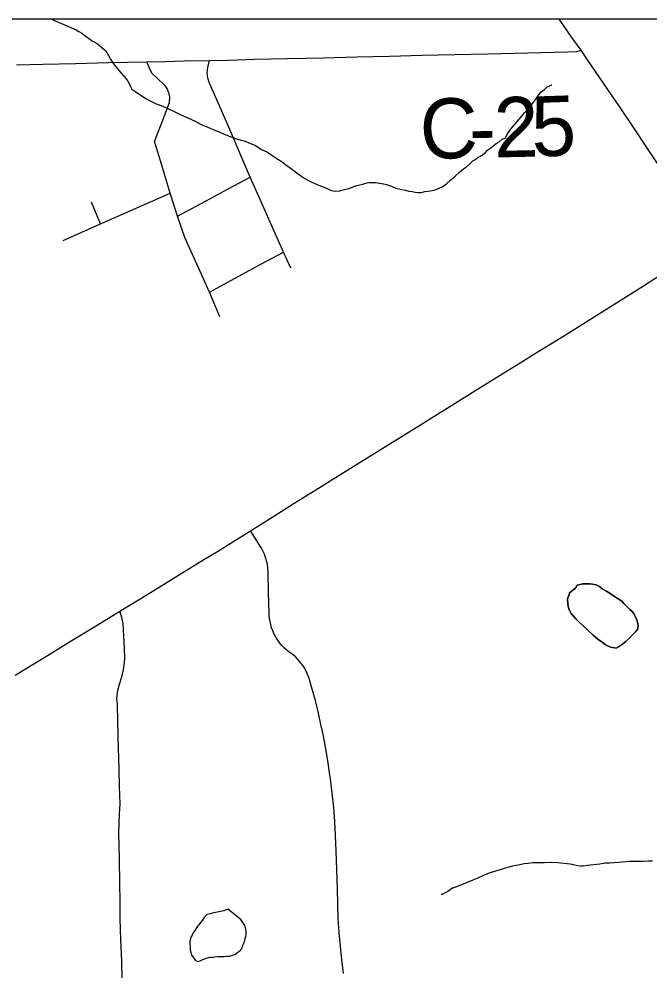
# Model space of a CAD drawing. Extents: x 103424 to 286016, y 38711 to 110967.
# Drawn here: x 157200 to 160370, y 106184 to 110967 of the extents above; entities that cross this region are included whole.
import ezdxf

# ---------------------------------------------------------------- set-up
doc = ezdxf.new("R2010")
doc.units = 0
for name, color, linetype in [('GM_X_Corporation', 7, 'Continuous'), ('GM_X_County_Road', 7, 'Continuous'), ('GM_X_County_Road_Text', 7, 'Continuous'), ('GM_X_Minor_Lake', 7, 'Continuous'), ('GM_X_Minor_River', 7, 'Continuous'), ('GM_X_State_Route', 7, 'Continuous'), ('GM_X_Township_Road', 7, 'Continuous'), ('GM_X_US_Route', 7, 'Continuous')]:
    doc.layers.add(name, color=color, linetype=linetype)

msp = doc.modelspace()

# ---------------------------------------------------------------- linework, layer by layer
at = {"layer": 'GM_X_Corporation'}
for points in [[(103423.7, 96534.8), (103423.7, 38711.2), (175679.7, 38711.2), (175679.7, 110967.2), (119699, 110967.2), (119716.9, 106542.5), (119719.8, 106322.8), (119720.8, 106006.3), (119709.7, 99445.7), (119706.4, 99064.2), (119663.9, 96690), (117026.4, 96688.2), (115542.1, 96665), (105081.7, 96574.5)], [(173175.4, 110967.2), (148354.5, 110967.2), (148366.5, 110284), (148366.4, 110242.2), (148494.2, 102114.7), (148500.5, 101714.1), (148505.8, 101377.4), (148509.9, 101119.2), (148594.2, 97294.7), (158050.5, 97608.1), (158064.2, 97608.5), (162306.4, 97749.1), (162479.3, 97753.8), (165116.9, 97825.6), (173478.4, 98058.2), (173457.5, 99090), (173443.3, 99817.2), (173398.5, 101988.3), (173365.2, 103570.9), (173327.2, 105148.6), (173218, 109584.4)]]:
    msp.add_lwpolyline(points, close=True, dxfattribs=at)
at = {"layer": 'GM_X_County_Road'}
msp.add_lwpolyline([(157187.2, 110737.1), (157319.1, 110740.3), (157484.1, 110744.2), (157649.2, 110748.1), (157745.2, 110750.4), (157841.3, 110752.6), (157935.8, 110754.5), (158030.3, 110756.4), (158157.1, 110759.3), (158252.8, 110760.7), (158383.6, 110764.7), (158548.6, 110768.6), (158640.1, 110770.7), (158731.7, 110772.9), (158896.7, 110776.9), (159060.8, 110780.9), (159224.9, 110784.9), (159389.9, 110788.6), (159555, 110792.3), (159689.7, 110795.3), (159824.4, 110798.4), (159957.5, 110803), (160002.6, 110804.6), (160025.2, 110810)], dxfattribs=at)
at = {"layer": 'GM_X_Minor_Lake'}
for points in [[(159995.5, 108107.8), (160005.4, 108122.1), (160033.5, 108128.7), (160051.7, 108129), (160067.8, 108129.3), (160082, 108127.5), (160100.2, 108123.8), (160116.5, 108116.1), (160130.8, 108104.2), (160149.1, 108094.4), (160165.5, 108084.6), (160181.8, 108072.8), (160228.8, 108041.3), (160239.1, 108029.4), (160249.4, 108019.4), (160259.6, 108009.5), (160269.9, 107999.6), (160280.1, 107991.7), (160288.4, 107981.8), (160298.9, 107959.7), (160305.2, 107945.7), (160309.5, 107929.6), (160311.7, 107919.6), (160310, 107903.4), (160298.1, 107887), (160282.3, 107872.6), (160264.4, 107854.1), (160250.5, 107841.7), (160232.6, 107825.2), (160212.7, 107812.7), (160200.7, 107806.5), (160174.4, 107810), (160160.2, 107815.8), (160145.9, 107823.7), (160129.6, 107835.5), (160109.1, 107851.3), (160084.5, 107871), (160059.9, 107894.8), (160035.2, 107918.6), (160014.7, 107936.4), (159998.3, 107952.3), (159986, 107966.2), (159973.6, 107980.2), (159969.4, 107990.2), (159963.1, 108002.2), (159958.8, 108016.3), (159956.2, 108048.5), (159958.1, 108058.7), (159963.9, 108072.9), (159965.7, 108083), (159995.5, 108107.8)], [(160282.3, 107872.6), (160298.1, 107887), (160310, 107903.4), (160311.7, 107919.6), (160309.5, 107929.6), (160305.2, 107945.7), (160298.9, 107959.7), (160288.4, 107981.8), (160280.1, 107991.7), (160269.9, 107999.6), (160259.6, 108009.5), (160249.4, 108019.4), (160239.1, 108029.4), (160228.8, 108041.3), (160181.8, 108072.8), (160165.5, 108084.6), (160149.1, 108094.4), (160130.8, 108104.2), (160116.5, 108116.1), (160100.2, 108123.8), (160082, 108127.5), (160067.8, 108129.3), (160051.7, 108129), (160033.5, 108128.7), (160005.4, 108122.1), (159995.5, 108107.8)], [(159995.5, 108107.8), (159965.7, 108083), (159963.9, 108072.9), (159958.1, 108058.7), (159956.2, 108048.5), (159958.8, 108016.3), (159963.1, 108002.2), (159969.4, 107990.2), (159973.6, 107980.2), (159986, 107966.2), (159998.3, 107952.3), (160014.7, 107936.4), (160035.2, 107918.6), (160059.9, 107894.8), (160084.5, 107871), (160109.1, 107851.3), (160129.6, 107835.5), (160145.9, 107823.7), (160160.2, 107815.8), (160174.4, 107810), (160200.7, 107806.5), (160212.7, 107812.7), (160232.6, 107825.2), (160250.5, 107841.7), (160264.4, 107854.1), (160282.3, 107872.6)], [(158248.7, 106494.8), (158228.6, 106486.3), (158178.4, 106475.3), (158160.3, 106471), (158144.2, 106466.6), (158130.4, 106452.2), (158120.5, 106437.9), (158108.7, 106421.6), (158096.8, 106409.2), (158083.1, 106386.8), (158075.3, 106374.5), (158069.4, 106364.3), (158063.5, 106354.1), (158061.7, 106343.9), (158057.8, 106333.8), (158058.1, 106319.6), (158060.4, 106303.5), (158060.6, 106291.4), (158067.2, 106263.2), (158077.5, 106247.3), (158085.8, 106237.3), (158096, 106231.4), (158110.1, 106233.7), (158120.1, 106240), (158132.1, 106244.2), (158142.1, 106248.4)], [(158248.7, 106494.8), (158228.6, 106486.3), (158178.4, 106475.3), (158160.3, 106471), (158144.2, 106466.6), (158130.4, 106452.2), (158120.5, 106437.9), (158108.7, 106421.6), (158096.8, 106409.2), (158083.1, 106386.8), (158075.3, 106374.5), (158069.4, 106364.3), (158063.5, 106354.1), (158061.7, 106343.9), (158057.8, 106333.8), (158058.1, 106319.6), (158060.4, 106303.5), (158060.6, 106291.4), (158067.2, 106263.2), (158077.5, 106247.3), (158085.8, 106237.3), (158096, 106231.4), (158110.1, 106233.7), (158120.1, 106240), (158132.1, 106244.2), (158142.1, 106248.4), (158154.2, 106250.7), (158164.2, 106252.9), (158174.3, 106253.1), (158184.3, 106255.2), (158198.5, 106255.5), (158210.6, 106255.7), (158220.7, 106255.9), (158230.7, 106256.1), (158242.8, 106258.3), (158256.9, 106258.6), (158273, 106262.9), (158285, 106267.1), (158299, 106277.5), (158309, 106283.7), (158318.8, 106296), (158326.5, 106316.4), (158332.3, 106330.6), (158336.1, 106346.8), (158339.9, 106357), (158341.8, 106367.2), (158341.6, 106377.2), (158339.3, 106393.4), (158334.9, 106411.5), (158328.7, 106421.5), (158314.2, 106441.4), (158248.7, 106494.8)], [(158142.1, 106248.4), (158154.2, 106250.7), (158164.2, 106252.9), (158174.3, 106253.1), (158184.3, 106255.2), (158198.5, 106255.5), (158210.6, 106255.7), (158220.7, 106255.9), (158230.7, 106256.1), (158242.8, 106258.3), (158256.9, 106258.6), (158273, 106262.9), (158285, 106267.1), (158299, 106277.5), (158309, 106283.7), (158318.8, 106296), (158326.5, 106316.4), (158332.3, 106330.6), (158336.1, 106346.8), (158339.9, 106357), (158341.8, 106367.2), (158341.6, 106377.2), (158339.3, 106393.4), (158334.9, 106411.5), (158328.7, 106421.5), (158314.2, 106441.4), (158248.7, 106494.8)]]:
    msp.add_lwpolyline(points, dxfattribs=at)
at = {"layer": 'GM_X_Minor_River'}
for points in [[(157362.5, 110967.2), (157487.4, 110913.1), (157499.7, 110905.3), (157516, 110895.5), (157532.3, 110883.6), (157548.7, 110871.8), (157567.1, 110858), (157593.6, 110842.3), (157618.2, 110822.6), (157636.6, 110806.7), (157649.1, 110784.7), (157659.6, 110764.7), (157674.1, 110742.7), (157688.5, 110724.8), (157703, 110706.9), (157736, 110669.1), (157746.3, 110655.2), (157752.6, 110643.2), (157758.8, 110631.1), (157767.2, 110615.1), (157787.6, 110601.4), (157804, 110589.5), (157820.3, 110579.7), (157836.7, 110567.9), (157859.1, 110556.2), (157889.6, 110540.6), (157922.1, 110529), (157950.6, 110515.4), (157979.1, 110501.8), (158013.7, 110486.2), (158044.2, 110472.6), (158084.9, 110453.2), (158115.5, 110437.6), (158148, 110424), (158178.5, 110410.4), (158209, 110398.8), (158239.5, 110385.2), (158269.9, 110373.7), (158298.4, 110364.1), (158328.8, 110354.5), (158359.3, 110342.9), (158387.8, 110331.3), (158414.3, 110313.6), (158448.9, 110298.1), (158475.4, 110280.4), (158500, 110262.7), (158522.4, 110248.9), (158540.8, 110235.1), (158557.2, 110223.3), (158575.6, 110209.5), (158596.1, 110193.7), (158616.5, 110179.9), (158636.9, 110166.1), (158659.3, 110152.4), (158698, 110134.9), (158726.5, 110123.3), (158748.8, 110115.6), (158765.1, 110107.8), (158777.3, 110104), (158791.4, 110102.2), (158809.5, 110104.6), (158835.6, 110111.1), (158861.8, 110117.6), (158881.8, 110126.1), (158897.9, 110130.4), (158928, 110137), (158938, 110141.2), (158950.1, 110143.5), (158960.1, 110145.7), (158972.2, 110145.9), (158990.4, 110146.2), (159010.6, 110142.5), (159030.9, 110138.9), (159047.1, 110135.1), (159059.3, 110131.3), (159071.4, 110127.5), (159093.8, 110117.8), (159108, 110114), (159124.2, 110110.2), (159142.4, 110106.5), (159158.7, 110102.8), (159174.8, 110101), (159191.1, 110097.3), (159205.2, 110095.5), (159221.3, 110095.8), (159239.4, 110100.2), (159267.6, 110104.7), (159291.7, 110109.2), (159311.8, 110117.6), (159329.8, 110126), (159347.7, 110138.5), (159367.6, 110157), (159391.4, 110177.7), (159413.2, 110198.2), (159433.1, 110214.8)], [(159433.1, 110214.8), (159449.1, 110225.1), (159463, 110237.5), (159480.8, 110254), (159494.8, 110262.3), (159506.7, 110272.6), (159518.7, 110278.9), (159530.7, 110287.2), (159542.7, 110295.5), (159554.5, 110307.8), (159568.5, 110318.2), (159582.4, 110330.6), (159598.3, 110340.9), (159612.3, 110349.3), (159628.2, 110363.7), (159642.3, 110368), (159654, 110390.4), (159669.7, 110412.9), (159740.8, 110497), (159758.7, 110515.5), (159770.5, 110529.9), (159782.4, 110544.2), (159796.1, 110564.7), (159809.9, 110585.1), (159823.7, 110601.5), (159839.6, 110613.9), (159853.5, 110626.3), (159863.6, 110630.5), (159875.6, 110636.8), (159877.2, 110637.3)], [(160383.4, 106735.1), (160363.2, 106734.7), (160337, 106734.2), (160306.7, 106733.7), (160264.3, 106732.9), (160212, 106727.9), (160167.6, 106725.1), (160145.4, 106724.7), (160119.3, 106720.2), (160056.8, 106713), (160034.7, 106710.6), (160020.6, 106710.4), (160008.4, 106712.2), (159992.2, 106715.9), (159970, 106719.6), (159939.6, 106723.1), (159905.3, 106726.5), (159870.9, 106727.9), (159838.7, 106727.3), (159810.4, 106726.8), (159782.2, 106726.3), (159758, 106723.8), (159737.9, 106721.5), (159715.7, 106717), (159679.5, 106710.3), (159649.4, 106701.7), (159573.2, 106678.1), (159553.1, 106671.7), (159531.1, 106661.2), (159505, 106650.6), (159481, 106640.1), (159451, 106627.4), (159422.9, 106616.8), (159392.9, 106604.2), (159378.8, 106599.9), (159354.9, 106583.3), (159340.9, 106577), (159326.9, 106568.6), (159320.9, 106568.5)]]:
    msp.add_lwpolyline(points, dxfattribs=at)
at = {"layer": 'GM_X_State_Route'}
msp.add_lwpolyline([(160662.5, 109867), (160639, 109898.7), (160552, 110028.1), (160524.7, 110068.6), (160466.3, 110154.8), (160407.9, 110240.9), (160351.9, 110326.1), (160295.9, 110411.2), (160216.5, 110527.8), (160137, 110644.4), (160056.5, 110761.9), (160025.2, 110810), (159978.2, 110875), (159934.6, 110937.7), (159914.1, 110967.2)], dxfattribs=at)
at = {"layer": 'GM_X_Township_Road'}
msp.add_line((157610, 109938.1), (157564.2, 110046.9), dxfattribs=at)
for points in [[(158209.2, 109470), (158156.6, 109594.5), (158094.6, 109732.1), (158032.6, 109869.7), (157995.5, 109976.2), (157959.8, 110092.9), (157929.4, 110192.5), (157905, 110272.1), (157880.7, 110351.7), (157918.6, 110450.1), (157956.5, 110548.5), (157957.5, 110576.1), (157954.5, 110591.7), (157950, 110605), (157943.7, 110617.5), (157935.7, 110629.1), (157926.1, 110639.4), (157869.4, 110694.1), (157857.6, 110716), (157841.3, 110752.6)], [(158565.9, 109714.5), (158528.5, 109796.2), (158461.8, 109947.2), (158412, 110060), (158362.1, 110172.8), (158296.6, 110324.3), (158263.5, 110400.9), (158230.4, 110477.5), (158193.5, 110561), (158156.6, 110644.4), (158148.2, 110669.7), (158145.7, 110696.6), (158149, 110723.6), (158157.1, 110759.3)], [(157995.5, 109976.2), (158141, 110054.2), (158251.6, 110113.5), (158362.1, 110172.8)], [(157421, 109854), (157515.5, 109896), (157610, 109938.1), (157761, 110004.9), (157860.4, 110048.9), (157959.8, 110092.9)], [(158156.6, 109594.5), (158301.7, 109673.2), (158415.1, 109734.7), (158528.5, 109796.2)], [(158830.3, 106170.4), (158822, 106239.4), (158815, 106308.5), (158809, 106377.7), (158804.2, 106447), (158802.1, 106519.2), (158799.9, 106596.1), (158796.9, 106691.6), (158793.8, 106787), (158788.9, 106903.4), (158784.9, 106961.5), (158780.1, 107019.5), (158774.1, 107077.5), (158767.1, 107135.3), (158759.1, 107193), (158750, 107250.5), (158740.2, 107307.8), (158729.2, 107365), (158717.1, 107422), (158704.1, 107478.8), (158689.6, 107543.3), (158669.8, 107611.3), (158657.6, 107653.4), (158651.6, 107669.9), (158644.5, 107686.1), (158636.5, 107701.6), (158627.2, 107716.5), (158616.8, 107730.8), (158602.8, 107747.6), (158590.2, 107760), (158577.1, 107771.6), (158563, 107782.3), (158547.7, 107794), (158534.6, 107805.7), (158522.3, 107818.2), (158510.9, 107831.6), (158500.6, 107845.8), (158491.1, 107860.7), (158482.7, 107876.1), (158475.5, 107892.1), (158469.4, 107908.6), (158464.4, 107925.4), (158459.9, 107947), (158457.6, 107964.3), (158456.6, 107981.9), (158454.2, 108084.6), (158451.7, 108187.3), (158450.7, 108206), (158447.7, 108227.7), (158443.7, 108244.8), (158438.6, 108261.7), (158432.6, 108278.1), (158423.3, 108298), (158414.5, 108313.3), (158363.5, 108396.1)], [(157717.9, 106136.9), (157715.8, 106232.6), (157712.1, 106339.6), (157708.4, 106446.7), (157707.8, 106534), (157707.2, 106621.3), (157704, 106749), (157700.8, 106876.8), (157704.7, 106972.7), (157707.9, 107023.5), (157705.2, 107110), (157702.6, 107196.4), (157698.8, 107359.6), (157695.1, 107522.8), (157691.6, 107553.1), (157697.2, 107594.7), (157706.2, 107629.1), (157716.5, 107661.3), (157723.7, 107690.6), (157728, 107719.3), (157730.8, 107753.3), (157730.5, 107808), (157725.2, 107896.2), (157723.2, 107930.4), (157717.2, 107959.4), (157706.9, 107991.3)]]:
    msp.add_lwpolyline(points, dxfattribs=at)
at = {"layer": 'GM_X_US_Route'}
for points in [[(159275.3, 108964.7), (159350.6, 109011.7), (159490.9, 109098.7), (159631.1, 109185.8), (159717.4, 109239.3), (159803.7, 109292.9), (159940.3, 109377.5), (160077, 109462.1), (160207.6, 109544), (160338.2, 109625.9), (160447.5, 109696.2), (160511.1, 109739), (160569.1, 109782), (160623.2, 109828.4), (160662.5, 109867)], [(159275.3, 108964.7), (159350.6, 109011.7), (159490.9, 109098.7), (159631.1, 109185.8), (159717.4, 109239.3), (159803.7, 109292.9), (159940.3, 109377.5), (160077, 109462.1), (160207.6, 109544), (160338.2, 109625.9), (160447.5, 109696.2)], [(157180.2, 107670.1), (157321.1, 107756), (157462, 107842), (157584.5, 107916.6), (157706.9, 107991.3), (157847.5, 108077.8), (157988.1, 108164.2), (158128.7, 108250.7), (158201.6, 108295.6), (158274.6, 108340.4), (158363.5, 108396.1), (158475.5, 108466.2), (158583.1, 108533.6), (158690.8, 108601), (158831, 108688.2), (158971.1, 108775.4), (159111.3, 108862.6), (159230.9, 108937.1), (159275.3, 108964.7)], [(157180.2, 107670.1), (157321.1, 107756), (157462, 107842), (157584.5, 107916.6), (157706.9, 107991.3), (157847.5, 108077.8), (157988.1, 108164.2), (158128.7, 108250.7), (158201.6, 108295.6), (158274.6, 108340.4), (158363.5, 108396.1), (158475.5, 108466.2), (158583.1, 108533.6), (158690.8, 108601), (158831, 108688.2), (158971.1, 108775.4), (159111.3, 108862.6), (159230.9, 108937.1), (159275.3, 108964.7)]]:
    msp.add_lwpolyline(points, dxfattribs=at)

# ---------------------------------------------------------------- texts
at = {"layer": 'GM_X_County_Road_Text'}
for s, rotation, p in [('C', 1.0773, (159216.2, 110264.2)), ('2', 1.245, (159589, 110271.3)), ('5', 1.8977, (159778.7, 110275.5)), ('-', 1.1211, (159464.3, 110268.9))]:
    msp.add_text(s, height=301.9, rotation=rotation, dxfattribs=at).set_placement(p)

doc.saveas('drawing.dxf')
